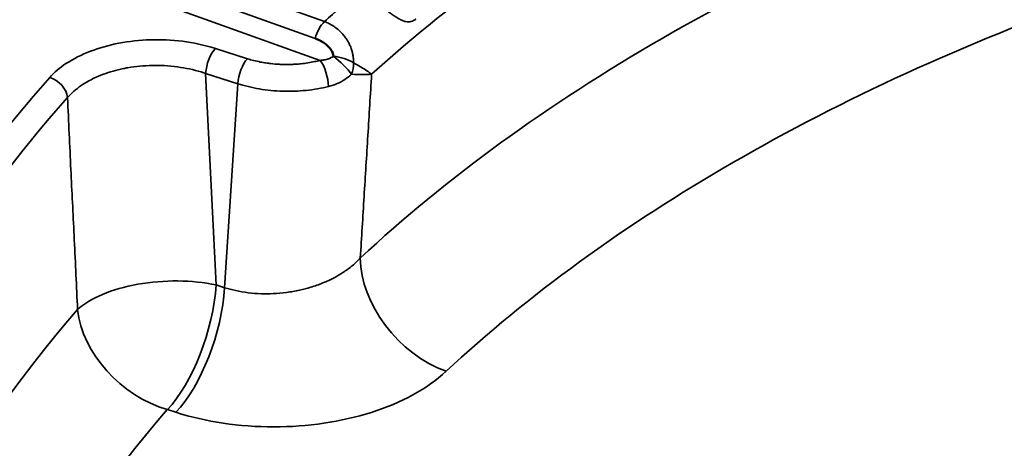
# Model space of a CAD drawing. Header units: millimetres. Extents: x 50 to 3176, y 50 to 2109.
# Tile 799 of 817: x 1908.75 to 1918.5, y 1793.82 to 1798.07. Entities that reach past the tile are written whole.
import ezdxf

# ---------------------------------------------------------------- set-up
doc = ezdxf.new("R2010")
doc.units = ezdxf.units.MM
doc.header["$LTSCALE"] = 10
doc.layers.add('Visible (ISO)', color=7, linetype='Continuous', lineweight=50)
doc.layers.add('Visible Narrow (ISO)', color=7, linetype='Continuous', lineweight=35)

msp = doc.modelspace()

# ---------------------------------------------------------------- linework, layer by layer
at = {"layer": 'Visible (ISO)'}
msp.add_open_spline([(1911.8567, 1797.7032), (1911.8564, 1797.7052), (1911.8561, 1797.7073), (1911.8558, 1797.7094), (1911.8547, 1797.7162), (1911.8532, 1797.723), (1911.8513, 1797.7296), (1911.8492, 1797.7365), (1911.8467, 1797.7432), (1911.8437, 1797.7496), (1911.8433, 1797.7504), (1911.8429, 1797.7513), (1911.8425, 1797.7521), (1911.8417, 1797.7538), (1911.8408, 1797.7556), (1911.8398, 1797.7573), (1911.8371, 1797.7623), (1911.834, 1797.7671), (1911.8307, 1797.7717), (1911.8297, 1797.7731), (1911.8286, 1797.7746), (1911.8276, 1797.776), (1911.8239, 1797.7808), (1911.82, 1797.7854), (1911.8158, 1797.7899), (1911.8128, 1797.7932), (1911.8097, 1797.7965), (1911.8064, 1797.7997), (1911.8011, 1797.8049), (1911.7956, 1797.8101), (1911.7896, 1797.8153), (1911.7868, 1797.8177), (1911.7839, 1797.8201), (1911.7809, 1797.8225), (1911.775, 1797.8272), (1911.7688, 1797.8318), (1911.7619, 1797.8364), (1911.7595, 1797.838), (1911.757, 1797.8397), (1911.7545, 1797.8413), (1911.7534, 1797.8419), (1911.7524, 1797.8426), (1911.7513, 1797.8432), (1911.7424, 1797.8486), (1911.7326, 1797.854), (1911.722, 1797.8593), (1911.7203, 1797.8602), (1911.7186, 1797.861), (1911.7169, 1797.8619), (1911.7069, 1797.8668), (1911.6963, 1797.8716), (1911.6851, 1797.8764), (1911.6823, 1797.8776), (1911.6795, 1797.8788), (1911.6767, 1797.8799)], degree=3, knots=[0.0000005, 0.0000005, 0.0000005, 0.0000005, 0.0270018, 0.0270018, 0.0270018, 0.1170128, 0.1170128, 0.1170128, 0.211497, 0.211497, 0.211497, 0.2236928, 0.2236928, 0.2236928, 0.25, 0.25, 0.25, 0.3273187, 0.3273187, 0.3273187, 0.351523, 0.351523, 0.351523, 0.4334221, 0.4334221, 0.4334221, 0.4931746, 0.4931746, 0.4931746, 0.5886707, 0.5886707, 0.5886707, 0.6334999, 0.6334999, 0.6334999, 0.7196289, 0.7196289, 0.7196289, 0.75, 0.75, 0.75, 0.7622692, 0.7622692, 0.7622692, 0.8652962, 0.8652962, 0.8652962, 0.8816968, 0.8816968, 0.8816968, 0.976411, 0.976411, 0.976411, 1, 1, 1, 1], dxfattribs=at)
at = {"layer": 'Visible Narrow (ISO)'}
for p, q in [((1911.768, 1798.0466), (1909.3126, 1798.9264)), ((1908.8899, 1798.6792), (1911.7261, 1797.6629)), ((1911.6767, 1797.8799), (1909.2212, 1798.7598)), ((1911.0067, 1797.6787), (1910.689, 1797.7804)), ((1910.6959, 1795.4406), (1910.5925, 1797.5337)), ((1910.9103, 1797.432), (1910.5925, 1797.5337)), ((1910.9103, 1797.432), (1910.7805, 1795.4135)), ((1910.6959, 1795.4406), (1910.7804, 1795.4135)), ((1910.2137, 1794.2072), (1910.2983, 1794.1801))]:
    msp.add_line(p, q, dxfattribs=at)
msp.add_ellipse((1929.9581, 1791.4292), major_axis=(-26.1573, 0), ratio=0.57735, dxfattribs=at)
for centre, major_axis, ratio, start_param, end_param in [((1929.9581, 1791.0316), (25.6575, 0), 0.57735, 6.264668, 9.443295), ((1929.9581, 1791.0209), (-21, 0), 0.57735, 5.278609, 5.716966), ((1929.9581, 1789.3063), (21, 0), 0.57735, 2.126969, 2.585343), ((1929.9581, 1791.2659), (-24.6727, 0), 0.57735, 5.73584, 6.83053), ((1929.9581, 1791.4292), (-21.5, 0), 0.57735, 5.693529, 5.720924), ((1929.9581, 1788.4898), (20, 0), 0.57735, 2.126969, 2.585418), ((1911.768, 1797.8833), (0.0675, 0.1883), 0.43056, 0.694081, 1.741279), ((1910.689, 1797.6171), (-0.061, -0.1905), 0.395845, 3.821494, 5.287557), ((1911.9082, 1797.6085), (-0.146, 0.1367), 0.197174, 3.863155, 5.24917), ((1911.9082, 1797.6085), (-0.1945, 0.0466), 0.429111, 3.964779, 5.08128), ((1911.0067, 1797.5154), (0.061, 0.1905), 0.395845, 0.679914, 2.145976), ((1911.7261, 1797.4996), (-0.0509, 0.1934), 0.339014, 4.109023, 5.622589), ((1911.9082, 1797.6085), (-0.0286, -0.1979), 0.729239, 1.241935, 1.824435), ((1929.9581, 1791.2659), (-23.5269, 0), 0.57735, 5.806887, 6.759483), ((1909.0498, 1797.3304), (-0.1491, 0.1333), 0.725619, 3.821566, 5.287643), ((1929.9581, 1791.1196), (-23.328, 0), 0.57735, 5.806887, 6.357574), ((1929.9616, 1786.5178), (25.5173, 0), 0.57735, 2.428566, 2.428568), ((1912.9725, 1795.4024), (0.6805, -0.7327), 0.693436, 3.784321, 5.353723), ((1910.2137, 1795.0238), (0.9987, 0.0494), 0.453915, 1.044716, 2.645382), ((1910.2137, 1795.0238), (-0.3048, -0.9524), 0.395845, 0.679704, 2.145957), ((1910.2984, 1794.9967), (0.3048, 0.9524), 0.395845, 3.821384, 5.287425), ((1929.9581, 1786.5195), (25.5128, 0), 0.57735, 2.502971, 2.503128), ((1929.9586, 1786.1217), (25.0136, 0), 0.57735, 2.450429, 2.450431), ((1929.9581, 1789.2209), (-23.0836, 0), 0.57735, 5.81829, 6.176567), ((1910.2137, 1795.0237), (-0.7548, 0.656), 0.729896, 0.669666, 2.13581), ((1929.9581, 1786.5195), (25.5127, 0), 0.57735, 2.512721, 2.512743), ((1929.9582, 1786.1219), (25.013, 0), 0.57735, 2.518178, 2.51819), ((1929.9581, 1788.4898), (-22.0891, 0), 0.57735, 5.8183, 6.176568)]:
    msp.add_ellipse(centre, major_axis=major_axis, ratio=ratio, start_param=start_param, end_param=end_param, dxfattribs=at)
for points, knots in [([(1912.0888, 1798.3317), (1912.1118, 1798.3228), (1912.1353, 1798.3123), (1912.1746, 1798.2926), (1912.1904, 1798.2841), (1912.2141, 1798.2706), (1912.2222, 1798.2659), (1912.247, 1798.251), (1912.2636, 1798.2405), (1912.2868, 1798.2252), (1912.2935, 1798.2207), (1912.3146, 1798.2064), (1912.3288, 1798.1964), (1912.3509, 1798.1807), (1912.3589, 1798.1749), (1912.3799, 1798.1597), (1912.3927, 1798.1504), (1912.413, 1798.1356), (1912.4208, 1798.13), (1912.4419, 1798.1149), (1912.4548, 1798.1059), (1912.4728, 1798.094), (1912.4783, 1798.0904), (1912.4971, 1798.0786), (1912.5098, 1798.0713), (1912.5254, 1798.0635), (1912.5289, 1798.0619), (1912.5436, 1798.0552), (1912.5544, 1798.0512), (1912.5681, 1798.0475), (1912.5715, 1798.0467), (1912.5841, 1798.0442), (1912.593, 1798.0434), (1912.605, 1798.0436), (1912.6085, 1798.0438), (1912.6205, 1798.0451), (1912.6286, 1798.047), (1912.639, 1798.0508), (1912.6417, 1798.0519), (1912.6526, 1798.0569), (1912.6604, 1798.0616), (1912.6695, 1798.0685), (1912.6711, 1798.0698), (1912.6727, 1798.0712)], [0, 0, 0, 0, 0.0909091, 0.0909091, 0.1509618, 0.1509618, 0.1818182, 0.1818182, 0.246234, 0.246234, 0.2727273, 0.2727273, 0.330169, 0.330169, 0.3636364, 0.3636364, 0.4190151, 0.4190151, 0.4545455, 0.4545455, 0.517221, 0.517221, 0.5454545, 0.5454545, 0.6159758, 0.6159758, 0.6363636, 0.6363636, 0.7045179, 0.7045179, 0.7272727, 0.7272727, 0.7913147, 0.7913147, 0.8181818, 0.8181818, 0.885258, 0.885258, 0.9090909, 0.9090909, 0.9833211, 0.9833211, 1, 1, 1, 1]), ([(1912.0551, 1797.638), (1912.0553, 1797.6431), (1912.0554, 1797.6482), (1912.0554, 1797.6533), (1912.0554, 1797.6655), (1912.0549, 1797.6778), (1912.0536, 1797.6902), (1912.0532, 1797.6947), (1912.0527, 1797.6992), (1912.0521, 1797.7037), (1912.0504, 1797.716), (1912.0481, 1797.7284), (1912.0451, 1797.7409), (1912.0436, 1797.7473), (1912.0419, 1797.7537), (1912.04, 1797.76), (1912.0358, 1797.7742), (1912.0308, 1797.7885), (1912.0249, 1797.8026), (1912.0225, 1797.8083), (1912.0199, 1797.8139), (1912.0173, 1797.8196), (1912.0104, 1797.8342), (1912.0026, 1797.8485), (1911.9941, 1797.8622), (1911.9908, 1797.8675), (1911.9874, 1797.8727), (1911.984, 1797.8778), (1911.9756, 1797.8902), (1911.9667, 1797.902), (1911.9572, 1797.9134), (1911.9522, 1797.9193), (1911.9471, 1797.9251), (1911.9418, 1797.9308), (1911.9326, 1797.9407), (1911.923, 1797.9502), (1911.9128, 1797.9593), (1911.9063, 1797.9652), (1911.8996, 1797.9708), (1911.8927, 1797.9764), (1911.8787, 1797.9876), (1911.8638, 1797.9981), (1911.8481, 1798.0078), (1911.844, 1798.0103), (1911.8398, 1798.0128), (1911.8356, 1798.0152), (1911.8204, 1798.0239), (1911.8045, 1798.0318), (1911.7881, 1798.0387), (1911.7815, 1798.0415), (1911.7748, 1798.0441), (1911.768, 1798.0466)], [0, 0, 0, 0, 0.031554, 0.031554, 0.031554, 0.107353, 0.107353, 0.107353, 0.134683, 0.134683, 0.134683, 0.209859, 0.209859, 0.209859, 0.248184, 0.248184, 0.248184, 0.333217, 0.333217, 0.333217, 0.36749, 0.36749, 0.36749, 0.456776, 0.456776, 0.456776, 0.490969, 0.490969, 0.490969, 0.574156, 0.574156, 0.574156, 0.617898, 0.617898, 0.617898, 0.69423, 0.69423, 0.69423, 0.743075, 0.743075, 0.743075, 0.842124, 0.842124, 0.842124, 0.868156, 0.868156, 0.868156, 0.962055, 0.962055, 0.962055, 1, 1, 1, 1]), ([(1911.7261, 1797.6629), (1911.7389, 1797.6636), (1911.7512, 1797.6649), (1911.7673, 1797.6675), (1911.7715, 1797.6683), (1911.783, 1797.6708), (1911.7902, 1797.6726), (1911.8049, 1797.6771), (1911.8124, 1797.6798), (1911.8225, 1797.684), (1911.8255, 1797.6853), (1911.8386, 1797.6915), (1911.848, 1797.697), (1911.8567, 1797.7032)], [0, 0, 0, 0, 0.2456025, 0.2456025, 0.3333333, 0.3333333, 0.4909757, 0.4909757, 0.6666667, 0.6666667, 0.7407046, 0.7407046, 0.9999999, 0.9999999, 0.9999999, 0.9999999]), ([(1909.2265, 1797.2948), (1909.245, 1797.3163), (1909.2655, 1797.337), (1909.3106, 1797.3767), (1909.3351, 1797.3956), (1909.3669, 1797.4173), (1909.3725, 1797.4211), (1909.412, 1797.4467), (1909.4484, 1797.467), (1909.5168, 1797.4997), (1909.5479, 1797.5129), (1909.6112, 1797.5365), (1909.6434, 1797.5471), (1909.7095, 1797.566), (1909.7435, 1797.5743), (1909.7924, 1797.5844), (1909.8068, 1797.5871), (1909.8606, 1797.5965), (1909.9006, 1797.6019), (1909.9816, 1797.6096), (1910.0225, 1797.6119), (1910.0698, 1797.6128), (1910.0762, 1797.6129), (1910.1709, 1797.6136), (1910.2592, 1797.6071), (1910.385, 1797.5877), (1910.4244, 1797.5801), (1910.5015, 1797.5619), (1910.5392, 1797.5513), (1910.5813, 1797.5375), (1910.5869, 1797.5356), (1910.5925, 1797.5337)], [0.0000151, 0.0000151, 0.0000151, 0.0000151, 0.0752741, 0.0752741, 0.1506513, 0.1506513, 0.1666667, 0.1666667, 0.2610042, 0.2610042, 0.3333333, 0.3333333, 0.40249, 0.40249, 0.4716081, 0.4716081, 0.5, 0.5, 0.5772146, 0.5772146, 0.6545296, 0.6545296, 0.6666667, 0.6666667, 0.8333333, 0.8333333, 0.9107719, 0.9107719, 0.9881374, 0.9881374, 0.9999884, 0.9999884, 0.9999884, 0.9999884]), ([(1911.0067, 1797.6787), (1911.0273, 1797.6723), (1911.0481, 1797.6665), (1911.0691, 1797.6612), (1911.0904, 1797.6558), (1911.112, 1797.651), (1911.1338, 1797.6467), (1911.1518, 1797.6432), (1911.1699, 1797.64), (1911.1882, 1797.6372), (1911.2049, 1797.6347), (1911.2217, 1797.6325), (1911.2387, 1797.6306), (1911.2658, 1797.6276), (1911.2933, 1797.6253), (1911.321, 1797.6239), (1911.3341, 1797.6232), (1911.3472, 1797.6227), (1911.3604, 1797.6224), (1911.3883, 1797.6217), (1911.4163, 1797.6219), (1911.4441, 1797.6229), (1911.4582, 1797.6234), (1911.4722, 1797.6241), (1911.4862, 1797.625), (1911.503, 1797.6261), (1911.5198, 1797.6275), (1911.5365, 1797.6293), (1911.5593, 1797.6316), (1911.582, 1797.6346), (1911.6045, 1797.6381), (1911.6266, 1797.6416), (1911.6486, 1797.6456), (1911.6705, 1797.6501), (1911.6891, 1797.654), (1911.7076, 1797.6582), (1911.7261, 1797.6629)], [0, 0, 0, 0, 0.091914, 0.091914, 0.091914, 0.18579, 0.18579, 0.18579, 0.263017, 0.263017, 0.263017, 0.333333, 0.333333, 0.333333, 0.445187, 0.445187, 0.445187, 0.497937, 0.497937, 0.497937, 0.609921, 0.609921, 0.609921, 0.666667, 0.666667, 0.666667, 0.735329, 0.735329, 0.735329, 0.829379, 0.829379, 0.829379, 0.921785, 0.921785, 0.921785, 1, 1, 1, 1]), ([(1912.2354, 1797.525), (1912.2212, 1797.5362), (1912.2048, 1797.5482), (1912.1866, 1797.5606), (1912.1696, 1797.5721), (1912.1509, 1797.584), (1912.1307, 1797.5961), (1912.1292, 1797.597), (1912.1277, 1797.5978), (1912.1262, 1797.5987), (1912.1043, 1797.6117), (1912.0805, 1797.6249), (1912.0551, 1797.638)], [0, 0, 0, 0, 0.3333333, 0.3333333, 0.3333333, 0.6440174, 0.6440174, 0.6440174, 0.6666667, 0.6666667, 0.6666667, 1, 1, 1, 1]), ([(1912.0355, 1797.5249), (1912.0154, 1797.5062), (1911.9719, 1797.472), (1911.8968, 1797.4311), (1911.8395, 1797.4116), (1911.809, 1797.4041)], [0.0000002, 0.0000002, 0.0000002, 0.0000002, 0.3333333, 0.6666667, 0.9999476, 0.9999476, 0.9999476, 0.9999476]), ([(1912.1232, 1795.7072), (1912.136, 1795.9097), (1912.1603, 1796.3147), (1912.198, 1796.9206), (1912.2229, 1797.3237), (1912.2354, 1797.525)], [0, 0, 0, 0, 0.3333333, 0.6666667, 0.9999934, 0.9999934, 0.9999934, 0.9999934]), ([(1909.2265, 1797.2948), (1909.2368, 1797.0554), (1909.2473, 1796.8181), (1909.269, 1796.3641), (1909.2802, 1796.1471), (1909.2914, 1795.9159), (1909.2922, 1795.9006), (1909.304, 1795.6544), (1909.3143, 1795.4244), (1909.3248, 1795.1962)], [0, 0, 0, 0, 0.3333333, 0.3333333, 0.6446753, 0.6446753, 0.6666667, 0.6666667, 0.9998853, 0.9998853, 0.9998853, 0.9998853]), ([(1912.1232, 1795.7072), (1912.0999, 1795.6807), (1912.0732, 1795.6554), (1912.0151, 1795.607), (1911.9837, 1795.584), (1911.9231, 1795.5448), (1911.8947, 1795.5281), (1911.8293, 1795.4936), (1911.7918, 1795.4761), (1911.7141, 1795.4445), (1911.6739, 1795.4302), (1911.5963, 1795.4067), (1911.5592, 1795.397), (1911.4788, 1795.3794), (1911.4353, 1795.3718), (1911.3477, 1795.3603), (1911.3036, 1795.3565), (1911.2201, 1795.3528), (1911.1808, 1795.3526), (1911.0988, 1795.3553), (1911.056, 1795.3586), (1910.972, 1795.3688), (1910.9307, 1795.3757), (1910.8528, 1795.3925), (1910.816, 1795.4022), (1910.7805, 1795.4135)], [0.0000003, 0.0000003, 0.0000003, 0.0000003, 0.0888975, 0.0888975, 0.1778199, 0.1778199, 0.25, 0.25, 0.3368901, 0.3368901, 0.423693, 0.423693, 0.5, 0.5, 0.5865172, 0.5865172, 0.6729736, 0.6729736, 0.75, 0.75, 0.8351036, 0.8351036, 0.9201718, 0.9201718, 1, 1, 1, 1]), ([(1910.2983, 1794.1801), (1910.4487, 1794.1324), (1910.7581, 1794.0607), (1911.2706, 1794.0235), (1911.7655, 1794.0603), (1912.2427, 1794.1687), (1912.6588, 1794.3434), (1912.8768, 1794.4983), (1912.9725, 1794.5859)], [0.0000002, 0.0000002, 0.0000002, 0.0000002, 0.1666667, 0.3333333, 0.5, 0.6666667, 0.8333333, 1, 1, 1, 1])]:
    msp.add_open_spline(points, degree=3, knots=knots, dxfattribs=at)
for points in [[(1910.689, 1797.7804), (1910.5788, 1797.8135), (1910.3608, 1797.8614), (1910.0455, 1797.8741), (1909.728, 1797.8401), (1909.4459, 1797.7604), (1909.2012, 1797.636), (1909.0928, 1797.5438), (1909.0498, 1797.4937)], [(1912.0356, 1797.5249), (1912.115, 1797.5218), (1912.1821, 1797.5208), (1912.2354, 1797.525)], [(1911.8089, 1797.4041), (1911.738, 1797.3865), (1911.5886, 1797.361), (1911.3544, 1797.3528), (1911.1225, 1797.3754), (1910.9781, 1797.4103), (1910.9103, 1797.432)]]:
    msp.add_open_spline(points, degree=3, dxfattribs=at)

doc.saveas('drawing.dxf')
